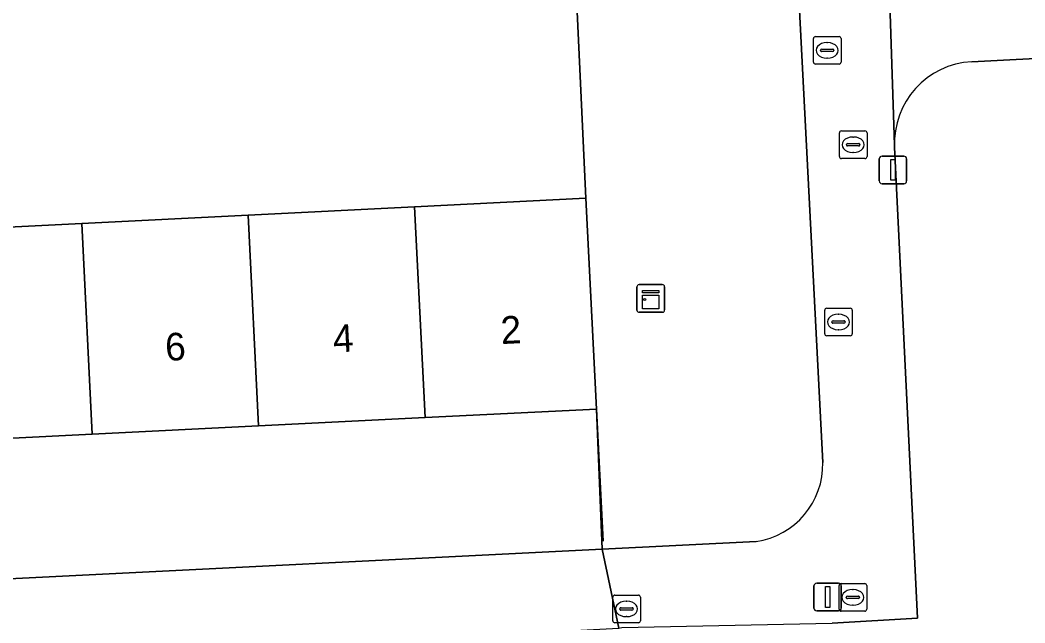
# Model space of a CAD drawing. Extents: x 161084 to 161928, y 385354 to 386522.
# Drawn here: x 161531.37 to 161567.76, y 385619.16 to 385641 of the extents above; entities that cross this region are included whole.
import ezdxf

# ---------------------------------------------------------------- set-up
doc = ezdxf.new("R2010")
doc.units = 0
for name, color, linetype in [('IMGEO_Brandkraan', 7, 'Continuous'), ('IMGEO_Erf', 7, 'Continuous'), ('IMGEO_Groenvoorziening', 7, 'Continuous'), ('IMGEO_Hek', 7, 'Continuous'), ('IMGEO_Kast', 7, 'Continuous'), ('IMGEO_Kolk', 7, 'Continuous'), ('IMGEO_Lichtmast', 7, 'Continuous'), ('IMGEO_Pand', 7, 'Continuous'), ('IMGEO_Pand_nummerreeks', 7, 'Continuous'), ('IMGEO_Rioolput', 7, 'Continuous'), ('IMGEO_Voetpad_open', 7, 'Continuous')]:
    doc.layers.add(name, color=color, linetype=linetype)

msp = doc.modelspace()

# ---------------------------------------------------------------- linework, layer by layer
at = {"layer": 'IMGEO_Brandkraan'}
for p, q in [((161561.039, 385636.057), (161561.039, 385636.909)), ((161561.114, 385636.983), (161561.966, 385636.983)), ((161561.527, 385636.763), (161561.552, 385636.763)), ((161562.04, 385636.909), (161562.04, 385636.057)), ((161561.298, 385636.477), (161561.298, 385636.489)), ((161561.736, 385636.44), (161561.338, 385636.44)), ((161561.341, 385636.526), (161561.739, 385636.526)), ((161561.782, 385636.489), (161561.782, 385636.477)), ((161561.55, 385636.203), (161561.525, 385636.203)), ((161561.966, 385635.983), (161561.114, 385635.983))]:
    msp.add_line(p, q, dxfattribs=at)
for points in [[(161561.039, 385636.057), (161561.039, 385636.909)], [(161561.114, 385636.983), (161561.966, 385636.983)], [(161562.04, 385636.909), (161562.04, 385636.057)], [(161561.966, 385635.983), (161561.114, 385635.983)]]:
    msp.add_lwpolyline(points, dxfattribs=at)
for centre, radius, start, end in [((161561.116, 385636.907), 0.0765, 91.552, 178.448), ((161561.116, 385636.907), 0.0765, 91.552, 178.448), ((161561.964, 385636.907), 0.0765, 1.552, 88.448), ((161561.964, 385636.907), 0.0765, 1.552, 88.448), ((161561.338, 385636.486), 0.0403, 85.8775, 175.7526), ((161561.335, 385636.476), 0.0366, 178.938, 274.7102), ((161561.739, 385636.483), 0.043, 264.8664, 352.4533), ((161561.743, 385636.488), 0.0386, 1.7309, 96.639), ((161561.116, 385636.059), 0.0765, 181.552, 268.448), ((161561.116, 385636.059), 0.0765, 181.552, 268.448), ((161561.964, 385636.059), 0.0765, 271.552, 358.448), ((161561.964, 385636.059), 0.0765, 271.552, 358.448)]:
    msp.add_arc(centre, radius, start, end, dxfattribs=at)
for centre, major_axis, ratio, start_param, end_param in [((161561.526, 385636.483), (-0.387, 0.002), 0.722429, 4.712389, 7.853982), ((161561.551, 385636.483), (-0.39, 0.002), 0.717154, 1.570796, 4.712389)]:
    msp.add_ellipse(centre, major_axis=major_axis, ratio=ratio, start_param=start_param, end_param=end_param, dxfattribs=at)
at = {"layer": 'IMGEO_Erf'}
msp.add_lwpolyline([(161527.576, 385633.326), (161533.603, 385633.628), (161539.629, 385633.93), (161545.655, 385634.232), (161551.859, 385634.543), (161551.419, 385643.911), (161547.175, 385643.657), (161547.077, 385645.297), (161543.335, 385644.94), (161543.487, 385642.507), (161539.213, 385642.241), (161535.082, 385641.984), (161534.931, 385644.417), (161531.263, 385644.253)], dxfattribs=at)
msp.add_lwpolyline([(161552.241, 385626.911), (161546.037, 385626.6), (161540.011, 385626.298), (161533.985, 385625.996), (161527.958, 385625.694), (161521.932, 385625.392), (161515.905, 385625.09), (161509.706, 385624.779), (161509.976, 385619.708), (161552.45, 385621.841)], close=True, dxfattribs=at)
at = {"layer": 'IMGEO_Groenvoorziening'}
for points in [[(161556.089, 385661.475), (161546.24, 385660.963), (161547.028, 385646.117), (161551.272, 385646.371), (161551.419, 385643.911), (161551.859, 385634.543), (161552.241, 385626.911), (161552.45, 385621.841), (161558.021, 385622.112)], [(161560.439, 385624.977), (161559.408, 385645.113)], [(161640.268, 385610.631), (161597.017, 385609.084), (161596.421, 385625.312), (161587.247, 385624.868), (161586.444, 385640.566), (161586.085, 385640.547), (161565.835, 385639.489)], [(161563.04, 385636.396), (161563.874, 385619.338), (161560.778, 385619.158)]]:
    msp.add_lwpolyline(points, dxfattribs=at)
for centre, radius, start, end in [((161565.99, 385636.539), 2.954, 93.0128, 182.7819), ((161557.614, 385624.908), 2.826, 278.2779, 1.3948)]:
    msp.add_arc(centre, radius, start, end, dxfattribs=at)
at = {"layer": 'IMGEO_Hek'}
for points in [[(161551.419, 385643.911), (161551.859, 385634.543)], [(161552.241, 385626.911), (161552.481, 385622.126)]]:
    msp.add_lwpolyline(points, dxfattribs=at)
at = {"layer": 'IMGEO_Kast'}
for p, q in [((161553.71, 385630.491), (161553.71, 385631.332)), ((161553.71, 385631.332), (161553.71, 385630.491)), ((161553.785, 385631.416), (161554.626, 385631.416)), ((161554.626, 385631.416), (161553.785, 385631.416)), ((161554.71, 385631.341), (161554.71, 385630.5)), ((161554.71, 385630.5), (161554.71, 385631.341)), ((161554.635, 385630.416), (161553.794, 385630.416)), ((161553.794, 385630.416), (161554.635, 385630.416))]:
    msp.add_line(p, q, dxfattribs=at)
for points in [[(161553.905, 385631.206), (161554.505, 385631.206), (161554.505, 385631.121), (161553.905, 385631.121), (161553.905, 385631.206)], [(161553.905, 385631.031), (161554.505, 385631.031), (161554.505, 385630.542), (161553.905, 385630.542), (161553.905, 385631.031)]]:
    msp.add_lwpolyline(points, dxfattribs=at)
msp.add_circle((161553.989, 385630.88), 0.0377, dxfattribs=at)
for centre, start, end in [((161553.788, 385631.338), 92.4484, 184.2845), ((161553.788, 385631.338), 92.4484, 184.2845), ((161554.632, 385631.338), 2.4484, 94.2845), ((161554.632, 385631.338), 2.4484, 94.2845), ((161553.788, 385630.494), 182.4484, 274.2845), ((161553.788, 385630.494), 182.4484, 274.2845), ((161554.632, 385630.494), 272.4484, 4.2845), ((161554.632, 385630.494), 272.4484, 4.2845)]:
    msp.add_arc(centre, 0.0779, start, end, dxfattribs=at)
at = {"layer": 'IMGEO_Kolk'}
for p, q in [((161560.582, 385630.563), (161561.434, 385630.563)), ((161560.507, 385629.637), (161560.507, 385630.489)), ((161560.995, 385630.343), (161561.02, 385630.343)), ((161561.508, 385630.489), (161561.508, 385629.637)), ((161560.766, 385630.057), (161560.766, 385630.069)), ((161561.204, 385630.02), (161560.806, 385630.02)), ((161560.809, 385630.106), (161561.207, 385630.106)), ((161561.25, 385630.069), (161561.25, 385630.057)), ((161561.434, 385629.563), (161560.582, 385629.563)), ((161561.018, 385629.783), (161560.993, 385629.783)), ((161552.833, 385619.245), (161552.833, 385620.097)), ((161552.908, 385620.171), (161553.76, 385620.171)), ((161553.834, 385620.097), (161553.834, 385619.245)), ((161553.092, 385619.665), (161553.092, 385619.677)), ((161553.53, 385619.628), (161553.132, 385619.628)), ((161553.135, 385619.714), (161553.533, 385619.714)), ((161553.321, 385619.951), (161553.346, 385619.951)), ((161553.576, 385619.677), (161553.576, 385619.665)), ((161553.344, 385619.391), (161553.319, 385619.391)), ((161553.76, 385619.171), (161552.908, 385619.171))]:
    msp.add_line(p, q, dxfattribs=at)
for points in [[(161560.582, 385630.563), (161561.434, 385630.563)], [(161560.507, 385629.637), (161560.507, 385630.489)], [(161561.508, 385630.489), (161561.508, 385629.637)], [(161561.434, 385629.563), (161560.582, 385629.563)], [(161552.833, 385619.245), (161552.833, 385620.097)], [(161552.908, 385620.171), (161553.76, 385620.171)], [(161553.834, 385620.097), (161553.834, 385619.245)], [(161553.76, 385619.171), (161552.908, 385619.171)]]:
    msp.add_lwpolyline(points, dxfattribs=at)
for centre, radius, start, end in [((161560.584, 385630.487), 0.0765, 91.552, 178.448), ((161560.584, 385630.487), 0.0765, 91.552, 178.448), ((161561.432, 385630.487), 0.0765, 1.552, 88.448), ((161561.432, 385630.487), 0.0765, 1.552, 88.448), ((161560.806, 385630.066), 0.0403, 85.8775, 175.7526), ((161560.803, 385630.056), 0.0366, 178.938, 274.7102), ((161561.207, 385630.063), 0.043, 264.8664, 352.4533), ((161561.211, 385630.068), 0.0386, 1.7309, 96.639), ((161560.584, 385629.639), 0.0765, 181.552, 268.448), ((161560.584, 385629.639), 0.0765, 181.552, 268.448), ((161561.432, 385629.639), 0.0765, 271.552, 358.448), ((161561.432, 385629.639), 0.0765, 271.552, 358.448), ((161552.91, 385620.095), 0.0765, 91.552, 178.448), ((161552.91, 385620.095), 0.0765, 91.552, 178.448), ((161553.758, 385620.095), 0.0765, 1.552, 88.448), ((161553.758, 385620.095), 0.0765, 1.552, 88.448), ((161553.132, 385619.674), 0.0403, 85.8775, 175.7526), ((161553.129, 385619.664), 0.0366, 178.938, 274.7102), ((161553.533, 385619.671), 0.043, 264.8664, 352.4533), ((161553.537, 385619.676), 0.0386, 1.7309, 96.639), ((161552.91, 385619.247), 0.0765, 181.552, 268.448), ((161552.91, 385619.247), 0.0765, 181.552, 268.448), ((161553.758, 385619.247), 0.0765, 271.552, 358.448), ((161553.758, 385619.247), 0.0765, 271.552, 358.448)]:
    msp.add_arc(centre, radius, start, end, dxfattribs=at)
for centre, major_axis, ratio, start_param, end_param in [((161560.994, 385630.063), (-0.387, 0.002), 0.722429, 4.712389, 7.853982), ((161561.019, 385630.063), (-0.39, 0.002), 0.717154, 1.570796, 4.712389), ((161553.32, 385619.671), (-0.387, 0.002), 0.722429, 4.712389, 7.853982), ((161553.345, 385619.671), (-0.39, 0.002), 0.717154, 1.570796, 4.712389)]:
    msp.add_ellipse(centre, major_axis=major_axis, ratio=ratio, start_param=start_param, end_param=end_param, dxfattribs=at)
at = {"layer": 'IMGEO_Lichtmast'}
for p, q in [((161562.585, 385636.07), (161563.375, 385636.07)), ((161563.375, 385636.07), (161562.585, 385636.07)), ((161562.485, 385635.17), (161562.485, 385635.97)), ((161562.485, 385635.97), (161562.485, 385635.17)), ((161563.475, 385635.97), (161563.475, 385635.17)), ((161563.475, 385635.17), (161563.475, 385635.97)), ((161563.375, 385635.07), (161562.585, 385635.07)), ((161562.585, 385635.07), (161563.375, 385635.07)), ((161560.118, 385619.702), (161560.118, 385620.502)), ((161560.118, 385620.502), (161560.118, 385619.702)), ((161560.218, 385620.602), (161561.008, 385620.602)), ((161561.008, 385620.602), (161560.218, 385620.602)), ((161561.108, 385620.502), (161561.108, 385619.702)), ((161561.108, 385619.702), (161561.108, 385620.502)), ((161561.008, 385619.602), (161560.218, 385619.602)), ((161560.218, 385619.602), (161561.008, 385619.602))]:
    msp.add_line(p, q, dxfattribs=at)
for points in [[(161562.905, 385635.945), (161563.055, 385635.945), (161563.055, 385635.195), (161562.905, 385635.195), (161562.905, 385635.945)], [(161560.538, 385620.477), (161560.688, 385620.477), (161560.688, 385619.727), (161560.538, 385619.727), (161560.538, 385620.477)]]:
    msp.add_lwpolyline(points, dxfattribs=at)
for centre, start, end in [((161562.585, 385635.97), 90, 180), ((161562.585, 385635.97), 90, 180), ((161563.375, 385635.97), 0, 90), ((161563.375, 385635.97), 360, 90), ((161562.585, 385635.17), 180, 270), ((161562.585, 385635.17), 180, 270), ((161563.375, 385635.17), 270, 0), ((161563.375, 385635.17), 270, 0), ((161560.218, 385620.502), 90, 180), ((161560.218, 385620.502), 90, 180), ((161561.008, 385620.502), 0, 90), ((161561.008, 385620.502), 360, 90), ((161560.218, 385619.702), 180, 270), ((161560.218, 385619.702), 180, 270), ((161561.008, 385619.702), 270, 0), ((161561.008, 385619.702), 270, 0)]:
    msp.add_arc(centre, 0.1, start, end, dxfattribs=at)
at = {"layer": 'IMGEO_Pand'}
for points in [[(161546.037, 385626.6), (161552.241, 385626.911), (161551.859, 385634.543), (161545.655, 385634.232)], [(161540.011, 385626.298), (161546.037, 385626.6), (161545.655, 385634.232), (161539.629, 385633.93)], [(161539.629, 385633.93), (161533.603, 385633.628), (161533.985, 385625.996), (161540.011, 385626.298)], [(161527.958, 385625.694), (161533.985, 385625.996), (161533.603, 385633.628), (161527.576, 385633.326)]]:
    msp.add_lwpolyline(points, close=True, dxfattribs=at)
at = {"layer": 'IMGEO_Rioolput'}
for p, q in [((161560.174, 385640.402), (161561.026, 385640.402)), ((161560.099, 385639.476), (161560.099, 385640.328)), ((161560.587, 385640.182), (161560.612, 385640.182)), ((161561.1, 385640.328), (161561.1, 385639.476)), ((161560.358, 385639.896), (161560.358, 385639.908)), ((161560.796, 385639.859), (161560.398, 385639.859)), ((161560.401, 385639.945), (161560.799, 385639.945)), ((161560.842, 385639.908), (161560.842, 385639.896)), ((161561.026, 385639.402), (161560.174, 385639.402)), ((161560.61, 385639.622), (161560.585, 385639.622)), ((161561.029, 385619.663), (161561.029, 385620.515)), ((161561.104, 385620.589), (161561.956, 385620.589)), ((161561.517, 385620.369), (161561.542, 385620.369)), ((161562.03, 385620.515), (161562.03, 385619.663)), ((161561.288, 385620.083), (161561.288, 385620.095)), ((161561.726, 385620.046), (161561.328, 385620.046)), ((161561.331, 385620.132), (161561.729, 385620.132)), ((161561.772, 385620.095), (161561.772, 385620.083)), ((161561.54, 385619.809), (161561.515, 385619.809)), ((161561.956, 385619.589), (161561.104, 385619.589))]:
    msp.add_line(p, q, dxfattribs=at)
for points in [[(161560.174, 385640.402), (161561.026, 385640.402)], [(161560.099, 385639.476), (161560.099, 385640.328)], [(161561.1, 385640.328), (161561.1, 385639.476)], [(161561.026, 385639.402), (161560.174, 385639.402)], [(161561.029, 385619.663), (161561.029, 385620.515)], [(161561.104, 385620.589), (161561.956, 385620.589)], [(161562.03, 385620.515), (161562.03, 385619.663)], [(161561.956, 385619.589), (161561.104, 385619.589)]]:
    msp.add_lwpolyline(points, dxfattribs=at)
for centre, radius, start, end in [((161560.176, 385640.326), 0.0765, 91.552, 178.448), ((161560.176, 385640.326), 0.0765, 91.552, 178.448), ((161561.024, 385640.326), 0.0765, 1.552, 88.448), ((161561.024, 385640.326), 0.0765, 1.552, 88.448), ((161560.398, 385639.905), 0.0403, 85.8775, 175.7526), ((161560.395, 385639.895), 0.0366, 178.938, 274.7102), ((161560.799, 385639.902), 0.043, 264.8664, 352.4533), ((161560.803, 385639.907), 0.0386, 1.7309, 96.639), ((161560.176, 385639.478), 0.0765, 181.552, 268.448), ((161560.176, 385639.478), 0.0765, 181.552, 268.448), ((161561.024, 385639.478), 0.0765, 271.552, 358.448), ((161561.024, 385639.478), 0.0765, 271.552, 358.448), ((161561.106, 385620.513), 0.0765, 91.552, 178.448), ((161561.106, 385620.513), 0.0765, 91.552, 178.448), ((161561.954, 385620.513), 0.0765, 1.552, 88.448), ((161561.954, 385620.513), 0.0765, 1.552, 88.448), ((161561.328, 385620.092), 0.0403, 85.8775, 175.7526), ((161561.325, 385620.082), 0.0366, 178.938, 274.7102), ((161561.729, 385620.089), 0.043, 264.8664, 352.4533), ((161561.733, 385620.094), 0.0386, 1.7309, 96.639), ((161561.106, 385619.665), 0.0765, 181.552, 268.448), ((161561.106, 385619.665), 0.0765, 181.552, 268.448), ((161561.954, 385619.665), 0.0765, 271.552, 358.448), ((161561.954, 385619.665), 0.0765, 271.552, 358.448)]:
    msp.add_arc(centre, radius, start, end, dxfattribs=at)
for centre, major_axis, ratio, start_param, end_param in [((161560.586, 385639.902), (-0.387, 0.002), 0.722429, 4.712389, 7.853982), ((161560.611, 385639.902), (-0.39, 0.002), 0.717154, 1.570796, 4.712389), ((161561.516, 385620.089), (-0.387, 0.002), 0.722429, 4.712389, 7.853982), ((161561.541, 385620.089), (-0.39, 0.002), 0.717154, 1.570796, 4.712389)]:
    msp.add_ellipse(centre, major_axis=major_axis, ratio=ratio, start_param=start_param, end_param=end_param, dxfattribs=at)
at = {"layer": 'IMGEO_Voetpad_open'}
for points in [[(161563.04, 385636.396), (161563.031, 385636.465), (161562.745, 385645.284), (161559.408, 385645.113), (161560.439, 385624.977)], [(161562.745, 385645.284), (161563.031, 385636.465), (161563.04, 385636.396)], [(161565.835, 385639.489), (161586.085, 385640.547), (161586.444, 385640.566), (161624.517, 385642.555), (161626.708, 385642.67)], [(161558.021, 385622.112), (161552.45, 385621.841), (161553.058, 385618.979), (161553.161, 385618.993), (161560.778, 385619.158), (161563.874, 385619.338), (161563.04, 385636.396)], [(161434.033, 385613.026), (161436.678, 385613.156), (161484.483, 385615.506), (161486.299, 385615.595), (161491.683, 385615.86), (161491.763, 385615.872), (161500.122, 385616.191), (161553.058, 385618.979), (161552.45, 385621.841), (161509.976, 385619.708), (161499.919, 385619.234)]]:
    msp.add_lwpolyline(points, dxfattribs=at)
for centre, radius, start, end in [((161565.99, 385636.539), 2.954, 93.0128, 182.7819), ((161557.614, 385624.908), 2.826, 278.2779, 1.3948)]:
    msp.add_arc(centre, radius, start, end, dxfattribs=at)

# ---------------------------------------------------------------- texts
at = {"layer": 'IMGEO_Pand_nummerreeks'}
for s, p in [('2', (161548.8, 385629.261)), ('4', (161542.725, 385628.957)), ('6', (161536.649, 385628.652))]:
    msp.add_text(s, height=1, rotation=2.8695, dxfattribs=at).set_placement(p)

doc.saveas('drawing.dxf')
